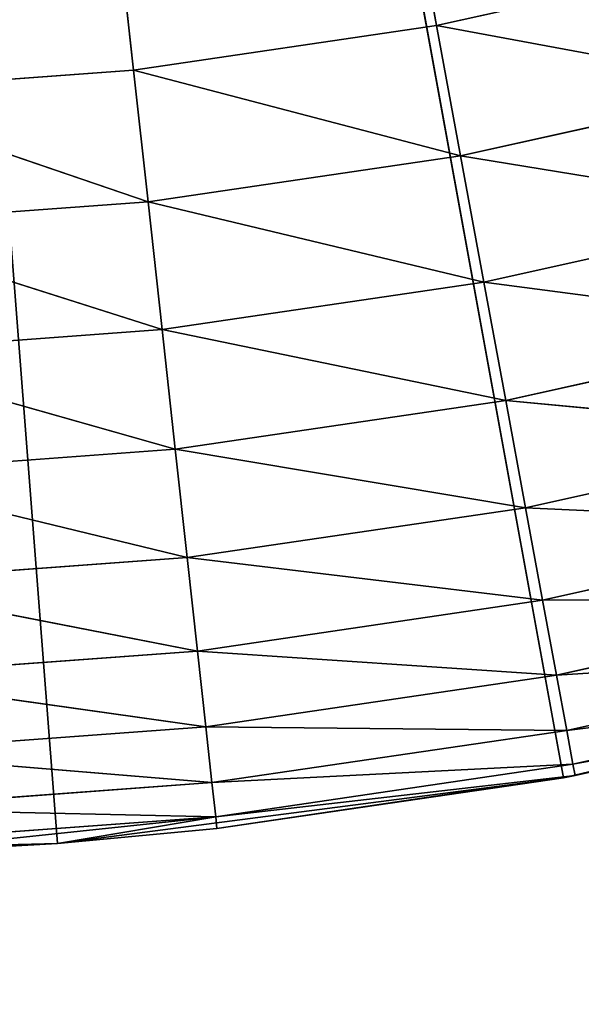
# Model space of a CAD drawing. Header units: centimetres. Extents: x 0.1 to 28.1, y 0.1 to 9.9.
# Tile 234 of 317: x 24.6896 to 24.7633, y 7.3386 to 7.4677. Entities that reach past the tile are written whole.
import ezdxf

# ---------------------------------------------------------------- set-up
doc = ezdxf.new("R2010")
doc.units = ezdxf.units.CM
doc.header["$LTSCALE"] = 2.54
doc.layers.get('0').update_dxf_attribs({"true_color": 0xff5454})

# ---------------------------------------------------------------- blocks, each defined once
blk = doc.blocks.new('P__ka na papier toaletowy COVUU.STL')
at = {"color": 0}
for p, q in [((24.64437, 8.00778, 22.65), (24.74427, 7.46693, 22.65)), ((24.70453, 7.46108, 22.65), (24.64437, 8.00778, 22.65)), ((24.70453, 7.46108, 22.65), (24.64437, 8.00778, 22.65)), ((24.64437, 8.00778, 22.65), (24.74427, 7.46693, 22.65)), ((24.7609, 7.36831, 22.15), (24.64437, 8.00778, 22.15)), ((24.7609, 7.36831, 22.15), (24.64437, 8.00778, 22.15)), ((24.69454, 7.35971, 22.15), (24.64437, 8.00778, 22.15)), ((24.69454, 7.35971, 22.15), (24.64437, 8.00778, 22.15)), ((24.74427, 7.46693, 22.65), (24.78348, 7.47566, 22.65)), ((24.74427, 7.46693, 22.65), (24.78348, 7.47566, 22.65)), ((24.70453, 7.46108, 22.65), (24.74427, 7.46693, 22.65)), ((24.70453, 7.46108, 22.65), (24.74427, 7.46693, 22.65)), ((24.74427, 7.46693, 22.65), (24.78788, 7.45886, 22.64848)), ((24.74427, 7.46693, 22.65), (24.78788, 7.45886, 22.64848)), ((24.74427, 7.46693, 22.65), (24.74743, 7.44985, 22.64848)), ((24.74427, 7.46693, 22.65), (24.74743, 7.44985, 22.64848)), ((24.66446, 7.45814, 22.65), (24.70453, 7.46108, 22.65)), ((24.66446, 7.45814, 22.65), (24.70453, 7.46108, 22.65)), ((24.70642, 7.44381, 22.64848), (24.70453, 7.46108, 22.65)), ((24.74743, 7.44985, 22.64848), (24.70453, 7.46108, 22.65)), ((24.70642, 7.44381, 22.64848), (24.70453, 7.46108, 22.65)), ((24.74743, 7.44985, 22.64848), (24.70453, 7.46108, 22.65)), ((24.66446, 7.45814, 22.65), (24.70642, 7.44381, 22.64848)), ((24.66446, 7.45814, 22.65), (24.70642, 7.44381, 22.64848)), ((24.74743, 7.44985, 22.64848), (24.78788, 7.45886, 22.64848)), ((24.74743, 7.44985, 22.64848), (24.78788, 7.45886, 22.64848)), ((24.74743, 7.44985, 22.64848), (24.70642, 7.44381, 22.64848)), ((24.74743, 7.44985, 22.64848), (24.70642, 7.44381, 22.64848)), ((24.74743, 7.44985, 22.64848), (24.79214, 7.44257, 22.64397)), ((24.74743, 7.44985, 22.64848), (24.79214, 7.44257, 22.64397)), ((24.74743, 7.44985, 22.64848), (24.75048, 7.43329, 22.64397)), ((24.74743, 7.44985, 22.64848), (24.75048, 7.43329, 22.64397)), ((24.66509, 7.44079, 22.64848), (24.70642, 7.44381, 22.64848)), ((24.66509, 7.44079, 22.64848), (24.70642, 7.44381, 22.64848)), ((24.70827, 7.42708, 22.64397), (24.70642, 7.44381, 22.64848)), ((24.75048, 7.43329, 22.64397), (24.70642, 7.44381, 22.64848)), ((24.70827, 7.42708, 22.64397), (24.70642, 7.44381, 22.64848)), ((24.75048, 7.43329, 22.64397), (24.70642, 7.44381, 22.64848)), ((24.75048, 7.43329, 22.64397), (24.79214, 7.44257, 22.64397)), ((24.75048, 7.43329, 22.64397), (24.79214, 7.44257, 22.64397)), ((24.66509, 7.44079, 22.64848), (24.70827, 7.42708, 22.64397)), ((24.66509, 7.44079, 22.64848), (24.70827, 7.42708, 22.64397)), ((24.75048, 7.43329, 22.64397), (24.70827, 7.42708, 22.64397)), ((24.75048, 7.43329, 22.64397), (24.70827, 7.42708, 22.64397)), ((24.75048, 7.43329, 22.64397), (24.79613, 7.42729, 22.6366)), ((24.75048, 7.43329, 22.64397), (24.79613, 7.42729, 22.6366)), ((24.75048, 7.43329, 22.64397), (24.75335, 7.41776, 22.6366)), ((24.75048, 7.43329, 22.64397), (24.75335, 7.41776, 22.6366)), ((24.66571, 7.42396, 22.64397), (24.70827, 7.42708, 22.64397)), ((24.66571, 7.42396, 22.64397), (24.70827, 7.42708, 22.64397)), ((24.70999, 7.41138, 22.6366), (24.70827, 7.42708, 22.64397)), ((24.75335, 7.41776, 22.6366), (24.70827, 7.42708, 22.64397)), ((24.70999, 7.41138, 22.6366), (24.70827, 7.42708, 22.64397)), ((24.75335, 7.41776, 22.6366), (24.70827, 7.42708, 22.64397)), ((24.75335, 7.41776, 22.6366), (24.79613, 7.42729, 22.6366)), ((24.75335, 7.41776, 22.6366), (24.79613, 7.42729, 22.6366)), ((24.66571, 7.42396, 22.64397), (24.70999, 7.41138, 22.6366)), ((24.66571, 7.42396, 22.64397), (24.70999, 7.41138, 22.6366)), ((24.75335, 7.41776, 22.6366), (24.70999, 7.41138, 22.6366)), ((24.75335, 7.41776, 22.6366), (24.70999, 7.41138, 22.6366)), ((24.75335, 7.41776, 22.6366), (24.79974, 7.41347, 22.62661)), ((24.75335, 7.41776, 22.6366), (24.79974, 7.41347, 22.62661)), ((24.75335, 7.41776, 22.6366), (24.75595, 7.40372, 22.62661)), ((24.75335, 7.41776, 22.6366), (24.75595, 7.40372, 22.62661)), ((24.75595, 7.40372, 22.62661), (24.79974, 7.41347, 22.62661)), ((24.75595, 7.40372, 22.62661), (24.79974, 7.41347, 22.62661)), ((24.66628, 7.40818, 22.6366), (24.70999, 7.41138, 22.6366)), ((24.66628, 7.40818, 22.6366), (24.70999, 7.41138, 22.6366)), ((24.71156, 7.39718, 22.62661), (24.70999, 7.41138, 22.6366)), ((24.75595, 7.40372, 22.62661), (24.70999, 7.41138, 22.6366)), ((24.71156, 7.39718, 22.62661), (24.70999, 7.41138, 22.6366)), ((24.75595, 7.40372, 22.62661), (24.70999, 7.41138, 22.6366)), ((24.66628, 7.40818, 22.6366), (24.71156, 7.39718, 22.62661)), ((24.66628, 7.40818, 22.6366), (24.71156, 7.39718, 22.62661)), ((24.75595, 7.40372, 22.62661), (24.71156, 7.39718, 22.62661)), ((24.75595, 7.40372, 22.62661), (24.71156, 7.39718, 22.62661)), ((24.75595, 7.40372, 22.62661), (24.80286, 7.40155, 22.61428)), ((24.75595, 7.40372, 22.62661), (24.80286, 7.40155, 22.61428)), ((24.75595, 7.40372, 22.62661), (24.75818, 7.39159, 22.61428)), ((24.75595, 7.40372, 22.62661), (24.75818, 7.39159, 22.61428)), ((24.75818, 7.39159, 22.61428), (24.80286, 7.40155, 22.61428)), ((24.75818, 7.39159, 22.61428), (24.80286, 7.40155, 22.61428)), ((24.66681, 7.39391, 22.62661), (24.71156, 7.39718, 22.62661)), ((24.66681, 7.39391, 22.62661), (24.71156, 7.39718, 22.62661)), ((24.7129, 7.38493, 22.61428), (24.71156, 7.39718, 22.62661)), ((24.75818, 7.39159, 22.61428), (24.71156, 7.39718, 22.62661)), ((24.7129, 7.38493, 22.61428), (24.71156, 7.39718, 22.62661)), ((24.75818, 7.39159, 22.61428), (24.71156, 7.39718, 22.62661)), ((24.66681, 7.39391, 22.62661), (24.7129, 7.38493, 22.61428)), ((24.66681, 7.39391, 22.62661), (24.7129, 7.38493, 22.61428)), ((24.75818, 7.39159, 22.61428), (24.7129, 7.38493, 22.61428)), ((24.75818, 7.39159, 22.61428), (24.7129, 7.38493, 22.61428)), ((24.75818, 7.39159, 22.61428), (24.80539, 7.39187, 22.6)), ((24.75818, 7.39159, 22.61428), (24.80539, 7.39187, 22.6)), ((24.75818, 7.39159, 22.61428), (24.76, 7.38176, 22.6)), ((24.75818, 7.39159, 22.61428), (24.76, 7.38176, 22.6)), ((24.76, 7.38176, 22.6), (24.80539, 7.39187, 22.6)), ((24.76, 7.38176, 22.6), (24.80539, 7.39187, 22.6)), ((24.66726, 7.38159, 22.61428), (24.7129, 7.38493, 22.61428)), ((24.66726, 7.38159, 22.61428), (24.7129, 7.38493, 22.61428)), ((24.714, 7.37499, 22.6), (24.7129, 7.38493, 22.61428)), ((24.76, 7.38176, 22.6), (24.7129, 7.38493, 22.61428)), ((24.714, 7.37499, 22.6), (24.7129, 7.38493, 22.61428)), ((24.76, 7.38176, 22.6), (24.7129, 7.38493, 22.61428)), ((24.76, 7.38176, 22.6), (24.80725, 7.38475, 22.5842)), ((24.76, 7.38176, 22.6), (24.80725, 7.38475, 22.5842)), ((24.76134, 7.37452, 22.5842), (24.80725, 7.38475, 22.5842)), ((24.76134, 7.37452, 22.5842), (24.80725, 7.38475, 22.5842)), ((24.7609, 7.36831, 22.15), (24.82604, 7.38368, 22.15)), ((24.7609, 7.36831, 22.15), (24.82604, 7.38368, 22.15)), ((24.76243, 7.36859, 22.55), (24.82604, 7.38368, 22.15)), ((24.76243, 7.36859, 22.55), (24.82604, 7.38368, 22.15)), ((24.76, 7.38176, 22.6), (24.714, 7.37499, 22.6)), ((24.76, 7.38176, 22.6), (24.714, 7.37499, 22.6)), ((24.76, 7.38176, 22.6), (24.76134, 7.37452, 22.5842)), ((24.76, 7.38176, 22.6), (24.76134, 7.37452, 22.5842)), ((24.66726, 7.38159, 22.61428), (24.714, 7.37499, 22.6)), ((24.66726, 7.38159, 22.61428), (24.714, 7.37499, 22.6)), ((24.76134, 7.37452, 22.5842), (24.80839, 7.38038, 22.56736)), ((24.76134, 7.37452, 22.5842), (24.80839, 7.38038, 22.56736)), ((24.76216, 7.37008, 22.56736), (24.80839, 7.38038, 22.56736)), ((24.76216, 7.37008, 22.56736), (24.80839, 7.38038, 22.56736)), ((24.76216, 7.37008, 22.56736), (24.80878, 7.37891, 22.55)), ((24.76216, 7.37008, 22.56736), (24.80878, 7.37891, 22.55)), ((24.80878, 7.37891, 22.55), (24.76243, 7.36859, 22.55)), ((24.80878, 7.37891, 22.55), (24.76243, 7.36859, 22.55)), ((24.66762, 7.3716, 22.6), (24.714, 7.37499, 22.6)), ((24.66762, 7.3716, 22.6), (24.714, 7.37499, 22.6)), ((24.7148, 7.36767, 22.5842), (24.714, 7.37499, 22.6)), ((24.76134, 7.37452, 22.5842), (24.714, 7.37499, 22.6)), ((24.7148, 7.36767, 22.5842), (24.714, 7.37499, 22.6)), ((24.76134, 7.37452, 22.5842), (24.714, 7.37499, 22.6)), ((24.76134, 7.37452, 22.5842), (24.7148, 7.36767, 22.5842)), ((24.76134, 7.37452, 22.5842), (24.7148, 7.36767, 22.5842)), ((24.76134, 7.37452, 22.5842), (24.76216, 7.37008, 22.56736)), ((24.76134, 7.37452, 22.5842), (24.76216, 7.37008, 22.56736)), ((24.66762, 7.3716, 22.6), (24.7148, 7.36767, 22.5842)), ((24.66762, 7.3716, 22.6), (24.7148, 7.36767, 22.5842)), ((24.76216, 7.37008, 22.56736), (24.7148, 7.36767, 22.5842)), ((24.76216, 7.37008, 22.56736), (24.7148, 7.36767, 22.5842)), ((24.76216, 7.37008, 22.56736), (24.7153, 7.36319, 22.56736)), ((24.76216, 7.37008, 22.56736), (24.7153, 7.36319, 22.56736)), ((24.76243, 7.36859, 22.55), (24.76216, 7.37008, 22.56736)), ((24.76243, 7.36859, 22.55), (24.76216, 7.37008, 22.56736)), ((24.66789, 7.36424, 22.5842), (24.7148, 7.36767, 22.5842)), ((24.66789, 7.36424, 22.5842), (24.7148, 7.36767, 22.5842)), ((24.69454, 7.35971, 22.15), (24.7609, 7.36831, 22.15)), ((24.69454, 7.35971, 22.15), (24.7609, 7.36831, 22.15)), ((24.7153, 7.36319, 22.56736), (24.7148, 7.36767, 22.5842)), ((24.7153, 7.36319, 22.56736), (24.7148, 7.36767, 22.5842)), ((24.76243, 7.36859, 22.55), (24.7153, 7.36319, 22.56736)), ((24.76243, 7.36859, 22.55), (24.7153, 7.36319, 22.56736)), ((24.76243, 7.36859, 22.55), (24.71546, 7.36168, 22.55)), ((24.76243, 7.36859, 22.55), (24.71546, 7.36168, 22.55)), ((24.7609, 7.36831, 22.15), (24.71546, 7.36168, 22.55)), ((24.7609, 7.36831, 22.15), (24.71546, 7.36168, 22.55)), ((24.76243, 7.36859, 22.55), (24.7609, 7.36831, 22.15)), ((24.76243, 7.36859, 22.55), (24.7609, 7.36831, 22.15)), ((24.66789, 7.36424, 22.5842), (24.7153, 7.36319, 22.56736)), ((24.66789, 7.36424, 22.5842), (24.7153, 7.36319, 22.56736)), ((24.66805, 7.35973, 22.56736), (24.7153, 7.36319, 22.56736)), ((24.66805, 7.35973, 22.56736), (24.7153, 7.36319, 22.56736)), ((24.66811, 7.35821, 22.55), (24.7153, 7.36319, 22.56736)), ((24.66811, 7.35821, 22.55), (24.7153, 7.36319, 22.56736)), ((24.69454, 7.35971, 22.55), (24.7153, 7.36319, 22.56736)), ((24.69454, 7.35971, 22.55), (24.7153, 7.36319, 22.56736)), ((24.7153, 7.36319, 22.56736), (24.71546, 7.36168, 22.55)), ((24.7153, 7.36319, 22.56736), (24.71546, 7.36168, 22.55)), ((24.71546, 7.36168, 22.55), (24.69454, 7.35971, 22.15)), ((24.71546, 7.36168, 22.55), (24.69454, 7.35971, 22.15)), ((24.71546, 7.36168, 22.55), (24.69454, 7.35971, 22.55)), ((24.71546, 7.36168, 22.55), (24.69454, 7.35971, 22.55)), ((24.62764, 7.35799, 22.15), (24.69454, 7.35971, 22.15)), ((24.62764, 7.35799, 22.15), (24.69454, 7.35971, 22.15)), ((24.69454, 7.35971, 22.15), (24.66811, 7.35821, 22.55)), ((24.69454, 7.35971, 22.55), (24.66811, 7.35821, 22.55)), ((24.69454, 7.35971, 22.15), (24.66811, 7.35821, 22.55)), ((24.69454, 7.35971, 22.55), (24.66811, 7.35821, 22.55)), ((24.69454, 7.35971, 22.55), (24.69454, 7.35971, 22.15)), ((24.69454, 7.35971, 22.55), (24.69454, 7.35971, 22.15))]:
    blk.add_line(p, q, dxfattribs=at)
mesh = blk.add_polyface(dxfattribs=at)
corners = [(27.64437, 0.05778, 34.05), (0.64437, 9.85778, 34.05), (27.64437, 9.85778, 34.05)]
mesh.append_faces([[corners[k] for k in face] for face in [(0, 1, 2)]], dxfattribs={"color": 0})
mesh = blk.add_polyface(dxfattribs=at)
corners = [(27.64437, 0.05778, 34.05), (0.64437, 0.05778, 34.05), (0.64437, 9.85778, 34.05)]
mesh.append_faces([[corners[k] for k in face] for face in [(0, 1, 2)]], dxfattribs={"color": 0})
mesh = blk.add_polyface(dxfattribs=at)
corners = [(27.64437, 9.85778, 34.25), (0.64437, 0.05778, 34.25), (27.64437, 0.05778, 34.25)]
mesh.append_faces([[corners[k] for k in face] for face in [(0, 1, 2)]], dxfattribs={"color": 0})
mesh = blk.add_polyface(dxfattribs=at)
corners = [(27.64437, 9.85778, 34.25), (0.64437, 9.85778, 34.25), (0.64437, 0.05778, 34.25)]
mesh.append_faces([[corners[k] for k in face] for face in [(0, 1, 2)]], dxfattribs={"color": 0})
mesh = blk.add_polyface(dxfattribs=at)
corners = [(24.69454, 7.35971, 22.15), (24.62764, 7.35799, 22.15), (24.64437, 8.00778, 22.15)]
mesh.append_faces([[corners[k] for k in face] for face in [(0, 1, 2)]], dxfattribs={"color": 0})
mesh = blk.add_polyface(dxfattribs=at)
corners = [(24.78348, 7.47566, 22.65), (24.64437, 8.00778, 22.65), (24.74427, 7.46693, 22.65)]
mesh.append_faces([[corners[k] for k in face] for face in [(0, 1, 2)]], dxfattribs={"color": 0})
mesh = blk.add_polyface(dxfattribs=at)
corners = [(24.70453, 7.46108, 22.65), (24.64437, 8.00778, 22.65), (24.66446, 7.45814, 22.65)]
mesh.append_faces([[corners[k] for k in face] for face in [(0, 1, 2)]], dxfattribs={"color": 0})
mesh = blk.add_polyface(dxfattribs=at)
corners = [(24.74427, 7.46693, 22.65), (24.64437, 8.00778, 22.65), (24.70453, 7.46108, 22.65)]
mesh.append_faces([[corners[k] for k in face] for face in [(0, 1, 2)]], dxfattribs={"color": 0})
mesh = blk.add_polyface(dxfattribs=at)
corners = [(24.82604, 7.38368, 22.15), (24.7609, 7.36831, 22.15), (24.64437, 8.00778, 22.15)]
mesh.append_faces([[corners[k] for k in face] for face in [(0, 1, 2)]], dxfattribs={"color": 0})
mesh = blk.add_polyface(dxfattribs=at)
corners = [(24.7609, 7.36831, 22.15), (24.69454, 7.35971, 22.15), (24.64437, 8.00778, 22.15)]
mesh.append_faces([[corners[k] for k in face] for face in [(0, 1, 2)]], dxfattribs={"color": 0})
mesh = blk.add_polyface(dxfattribs=at)
corners = [(25.00723, 7.46849, 22.15), (24.94986, 7.43403, 22.15), (24.64437, 8.00778, 22.15)]
mesh.append_faces([[corners[k] for k in face] for face in [(0, 1, 2)]], dxfattribs={"color": 0})
mesh = blk.add_polyface(dxfattribs=at)
corners = [(24.94986, 7.43403, 22.15), (24.88924, 7.40567, 22.15), (24.64437, 8.00778, 22.15)]
mesh.append_faces([[corners[k] for k in face] for face in [(0, 1, 2)]], dxfattribs={"color": 0})
mesh = blk.add_polyface(dxfattribs=at)
corners = [(24.88924, 7.40567, 22.15), (24.82604, 7.38368, 22.15), (24.64437, 8.00778, 22.15)]
mesh.append_faces([[corners[k] for k in face] for face in [(0, 1, 2)]], dxfattribs={"color": 0})
mesh = blk.add_polyface(dxfattribs=at)
corners = [(28.14437, 6.05778, 22.15), (3.98905, 7.947, 22.15), (3.97326, 7.88807, 22.15)]
mesh.append_faces([[corners[k] for k in face] for face in [(0, 1, 2)]], dxfattribs={"color": 0})
mesh = blk.add_polyface(dxfattribs=at)
corners = [(28.14437, 6.05778, 22.15), (24.64437, 7.65778, 22.15), (3.98905, 7.947, 22.15)]
mesh.append_faces([[corners[k] for k in face] for face in [(0, 1, 2)]], dxfattribs={"color": 0})
mesh = blk.add_polyface(dxfattribs=at)
corners = [(28.14437, 6.05778, 22.15), (3.97326, 7.88807, 22.15), (3.94748, 7.83278, 22.15)]
mesh.append_faces([[corners[k] for k in face] for face in [(0, 1, 2)]], dxfattribs={"color": 0})
mesh = blk.add_polyface(dxfattribs=at)
corners = [(28.14437, 6.05778, 22.15), (3.94748, 7.83278, 22.15), (3.91249, 7.7828, 22.15)]
mesh.append_faces([[corners[k] for k in face] for face in [(0, 1, 2)]], dxfattribs={"color": 0})
mesh = blk.add_polyface(dxfattribs=at)
corners = [(28.14437, 6.05778, 22.15), (3.91249, 7.7828, 22.15), (3.86935, 7.73966, 22.15)]
mesh.append_faces([[corners[k] for k in face] for face in [(0, 1, 2)]], dxfattribs={"color": 0})
mesh = blk.add_polyface(dxfattribs=at)
corners = [(28.14437, 6.05778, 22.15), (3.86935, 7.73966, 22.15), (3.81937, 7.70467, 22.15)]
mesh.append_faces([[corners[k] for k in face] for face in [(0, 1, 2)]], dxfattribs={"color": 0})
mesh = blk.add_polyface(dxfattribs=at)
corners = [(28.14437, 6.05778, 22.15), (3.81937, 7.70467, 22.15), (3.76408, 7.67888, 22.15)]
mesh.append_faces([[corners[k] for k in face] for face in [(0, 1, 2)]], dxfattribs={"color": 0})
mesh = blk.add_polyface(dxfattribs=at)
corners = [(28.14437, 6.05778, 22.05), (0.14437, 6.05778, 22.05), (24.52466, 7.67888, 22.05)]
mesh.append_faces([[corners[k] for k in face] for face in [(0, 1, 2)]], dxfattribs={"color": 0})
mesh = blk.add_polyface(dxfattribs=at)
corners = [(28.14437, 6.05778, 22.15), (3.76408, 7.67888, 22.15), (0.14437, 6.05778, 22.15)]
mesh.append_faces([[corners[k] for k in face] for face in [(0, 1, 2)]], dxfattribs={"color": 0})
mesh = blk.add_polyface(dxfattribs=at)
corners = [(28.14437, 6.05778, 22.05), (24.52466, 7.67888, 22.05), (24.58359, 7.66309, 22.05)]
mesh.append_faces([[corners[k] for k in face] for face in [(0, 1, 2)]], dxfattribs={"color": 0})
mesh = blk.add_polyface(dxfattribs=at)
corners = [(28.14437, 6.05778, 22.05), (24.70515, 7.66309, 22.05), (24.76408, 7.67888, 22.05)]
mesh.append_faces([[corners[k] for k in face] for face in [(0, 1, 2)]], dxfattribs={"color": 0})
mesh = blk.add_polyface(dxfattribs=at)
corners = [(28.14437, 6.05778, 22.15), (24.76408, 7.67888, 22.15), (24.70515, 7.66309, 22.15)]
mesh.append_faces([[corners[k] for k in face] for face in [(0, 1, 2)]], dxfattribs={"color": 0})
mesh = blk.add_polyface(dxfattribs=at)
corners = [(28.14437, 6.05778, 22.05), (24.58359, 7.66309, 22.05), (24.64437, 7.65778, 22.05)]
mesh.append_faces([[corners[k] for k in face] for face in [(0, 1, 2)]], dxfattribs={"color": 0})
mesh = blk.add_polyface(dxfattribs=at)
corners = [(28.14437, 6.05778, 22.05), (24.64437, 7.65778, 22.05), (24.70515, 7.66309, 22.05)]
mesh.append_faces([[corners[k] for k in face] for face in [(0, 1, 2)]], dxfattribs={"color": 0})
mesh = blk.add_polyface(dxfattribs=at)
corners = [(28.14437, 6.05778, 22.15), (24.70515, 7.66309, 22.15), (24.64437, 7.65778, 22.15)]
mesh.append_faces([[corners[k] for k in face] for face in [(0, 1, 2)]], dxfattribs={"color": 0})
mesh = blk.add_polyface(dxfattribs=at)
corners = [(24.78788, 7.45886, 22.64848), (24.78348, 7.47566, 22.65), (24.74427, 7.46693, 22.65)]
mesh.append_faces([[corners[k] for k in face] for face in [(0, 1, 2)]], dxfattribs={"color": 0})
mesh = blk.add_polyface(dxfattribs=at)
corners = [(24.74743, 7.44985, 22.64848), (24.74427, 7.46693, 22.65), (24.70453, 7.46108, 22.65)]
mesh.append_faces([[corners[k] for k in face] for face in [(0, 1, 2)]], dxfattribs={"color": 0})
mesh = blk.add_polyface(dxfattribs=at)
corners = [(24.78788, 7.45886, 22.64848), (24.74427, 7.46693, 22.65), (24.74743, 7.44985, 22.64848)]
mesh.append_faces([[corners[k] for k in face] for face in [(0, 1, 2)]], dxfattribs={"color": 0})
mesh = blk.add_polyface(dxfattribs=at)
corners = [(24.70642, 7.44381, 22.64848), (24.70453, 7.46108, 22.65), (24.66446, 7.45814, 22.65)]
mesh.append_faces([[corners[k] for k in face] for face in [(0, 1, 2)]], dxfattribs={"color": 0})
mesh = blk.add_polyface(dxfattribs=at)
corners = [(24.74743, 7.44985, 22.64848), (24.70453, 7.46108, 22.65), (24.70642, 7.44381, 22.64848)]
mesh.append_faces([[corners[k] for k in face] for face in [(0, 1, 2)]], dxfattribs={"color": 0})
mesh = blk.add_polyface(dxfattribs=at)
corners = [(24.70642, 7.44381, 22.64848), (24.66446, 7.45814, 22.65), (24.66509, 7.44079, 22.64848)]
mesh.append_faces([[corners[k] for k in face] for face in [(0, 1, 2)]], dxfattribs={"color": 0})
mesh = blk.add_polyface(dxfattribs=at)
corners = [(24.79214, 7.44257, 22.64397), (24.78788, 7.45886, 22.64848), (24.74743, 7.44985, 22.64848)]
mesh.append_faces([[corners[k] for k in face] for face in [(0, 1, 2)]], dxfattribs={"color": 0})
mesh = blk.add_polyface(dxfattribs=at)
corners = [(24.75048, 7.43329, 22.64397), (24.74743, 7.44985, 22.64848), (24.70642, 7.44381, 22.64848)]
mesh.append_faces([[corners[k] for k in face] for face in [(0, 1, 2)]], dxfattribs={"color": 0})
mesh = blk.add_polyface(dxfattribs=at)
corners = [(24.79214, 7.44257, 22.64397), (24.74743, 7.44985, 22.64848), (24.75048, 7.43329, 22.64397)]
mesh.append_faces([[corners[k] for k in face] for face in [(0, 1, 2)]], dxfattribs={"color": 0})
mesh = blk.add_polyface(dxfattribs=at)
corners = [(24.70827, 7.42708, 22.64397), (24.70642, 7.44381, 22.64848), (24.66509, 7.44079, 22.64848)]
mesh.append_faces([[corners[k] for k in face] for face in [(0, 1, 2)]], dxfattribs={"color": 0})
mesh = blk.add_polyface(dxfattribs=at)
corners = [(24.75048, 7.43329, 22.64397), (24.70642, 7.44381, 22.64848), (24.70827, 7.42708, 22.64397)]
mesh.append_faces([[corners[k] for k in face] for face in [(0, 1, 2)]], dxfattribs={"color": 0})
mesh = blk.add_polyface(dxfattribs=at)
corners = [(24.79613, 7.42729, 22.6366), (24.79214, 7.44257, 22.64397), (24.75048, 7.43329, 22.64397)]
mesh.append_faces([[corners[k] for k in face] for face in [(0, 1, 2)]], dxfattribs={"color": 0})
mesh = blk.add_polyface(dxfattribs=at)
corners = [(24.70827, 7.42708, 22.64397), (24.66509, 7.44079, 22.64848), (24.66571, 7.42396, 22.64397)]
mesh.append_faces([[corners[k] for k in face] for face in [(0, 1, 2)]], dxfattribs={"color": 0})
mesh = blk.add_polyface(dxfattribs=at)
corners = [(24.75335, 7.41776, 22.6366), (24.75048, 7.43329, 22.64397), (24.70827, 7.42708, 22.64397)]
mesh.append_faces([[corners[k] for k in face] for face in [(0, 1, 2)]], dxfattribs={"color": 0})
mesh = blk.add_polyface(dxfattribs=at)
corners = [(24.79613, 7.42729, 22.6366), (24.75048, 7.43329, 22.64397), (24.75335, 7.41776, 22.6366)]
mesh.append_faces([[corners[k] for k in face] for face in [(0, 1, 2)]], dxfattribs={"color": 0})
mesh = blk.add_polyface(dxfattribs=at)
corners = [(24.70999, 7.41138, 22.6366), (24.70827, 7.42708, 22.64397), (24.66571, 7.42396, 22.64397)]
mesh.append_faces([[corners[k] for k in face] for face in [(0, 1, 2)]], dxfattribs={"color": 0})
mesh = blk.add_polyface(dxfattribs=at)
corners = [(24.75335, 7.41776, 22.6366), (24.70827, 7.42708, 22.64397), (24.70999, 7.41138, 22.6366)]
mesh.append_faces([[corners[k] for k in face] for face in [(0, 1, 2)]], dxfattribs={"color": 0})
mesh = blk.add_polyface(dxfattribs=at)
corners = [(24.79974, 7.41347, 22.62661), (24.79613, 7.42729, 22.6366), (24.75335, 7.41776, 22.6366)]
mesh.append_faces([[corners[k] for k in face] for face in [(0, 1, 2)]], dxfattribs={"color": 0})
mesh = blk.add_polyface(dxfattribs=at)
corners = [(24.70999, 7.41138, 22.6366), (24.66571, 7.42396, 22.64397), (24.66628, 7.40818, 22.6366)]
mesh.append_faces([[corners[k] for k in face] for face in [(0, 1, 2)]], dxfattribs={"color": 0})
mesh = blk.add_polyface(dxfattribs=at)
corners = [(24.75595, 7.40372, 22.62661), (24.75335, 7.41776, 22.6366), (24.70999, 7.41138, 22.6366)]
mesh.append_faces([[corners[k] for k in face] for face in [(0, 1, 2)]], dxfattribs={"color": 0})
mesh = blk.add_polyface(dxfattribs=at)
corners = [(24.79974, 7.41347, 22.62661), (24.75335, 7.41776, 22.6366), (24.75595, 7.40372, 22.62661)]
mesh.append_faces([[corners[k] for k in face] for face in [(0, 1, 2)]], dxfattribs={"color": 0})
mesh = blk.add_polyface(dxfattribs=at)
corners = [(24.80286, 7.40155, 22.61428), (24.79974, 7.41347, 22.62661), (24.75595, 7.40372, 22.62661)]
mesh.append_faces([[corners[k] for k in face] for face in [(0, 1, 2)]], dxfattribs={"color": 0})
mesh = blk.add_polyface(dxfattribs=at)
corners = [(24.71156, 7.39718, 22.62661), (24.70999, 7.41138, 22.6366), (24.66628, 7.40818, 22.6366)]
mesh.append_faces([[corners[k] for k in face] for face in [(0, 1, 2)]], dxfattribs={"color": 0})
mesh = blk.add_polyface(dxfattribs=at)
corners = [(24.75595, 7.40372, 22.62661), (24.70999, 7.41138, 22.6366), (24.71156, 7.39718, 22.62661)]
mesh.append_faces([[corners[k] for k in face] for face in [(0, 1, 2)]], dxfattribs={"color": 0})
mesh = blk.add_polyface(dxfattribs=at)
corners = [(24.71156, 7.39718, 22.62661), (24.66628, 7.40818, 22.6366), (24.66681, 7.39391, 22.62661)]
mesh.append_faces([[corners[k] for k in face] for face in [(0, 1, 2)]], dxfattribs={"color": 0})
mesh = blk.add_polyface(dxfattribs=at)
corners = [(24.75818, 7.39159, 22.61428), (24.75595, 7.40372, 22.62661), (24.71156, 7.39718, 22.62661)]
mesh.append_faces([[corners[k] for k in face] for face in [(0, 1, 2)]], dxfattribs={"color": 0})
mesh = blk.add_polyface(dxfattribs=at)
corners = [(24.80286, 7.40155, 22.61428), (24.75595, 7.40372, 22.62661), (24.75818, 7.39159, 22.61428)]
mesh.append_faces([[corners[k] for k in face] for face in [(0, 1, 2)]], dxfattribs={"color": 0})
mesh = blk.add_polyface(dxfattribs=at)
corners = [(24.75818, 7.39159, 22.61428), (24.80539, 7.39187, 22.6), (24.80286, 7.40155, 22.61428)]
mesh.append_faces([[corners[k] for k in face] for face in [(0, 1, 2)]], dxfattribs={"color": 0})
mesh = blk.add_polyface(dxfattribs=at)
corners = [(24.7129, 7.38493, 22.61428), (24.71156, 7.39718, 22.62661), (24.66681, 7.39391, 22.62661)]
mesh.append_faces([[corners[k] for k in face] for face in [(0, 1, 2)]], dxfattribs={"color": 0})
mesh = blk.add_polyface(dxfattribs=at)
corners = [(24.75818, 7.39159, 22.61428), (24.71156, 7.39718, 22.62661), (24.7129, 7.38493, 22.61428)]
mesh.append_faces([[corners[k] for k in face] for face in [(0, 1, 2)]], dxfattribs={"color": 0})
mesh = blk.add_polyface(dxfattribs=at)
corners = [(24.7129, 7.38493, 22.61428), (24.66681, 7.39391, 22.62661), (24.66726, 7.38159, 22.61428)]
mesh.append_faces([[corners[k] for k in face] for face in [(0, 1, 2)]], dxfattribs={"color": 0})
mesh = blk.add_polyface(dxfattribs=at)
corners = [(24.7129, 7.38493, 22.61428), (24.76, 7.38176, 22.6), (24.75818, 7.39159, 22.61428)]
mesh.append_faces([[corners[k] for k in face] for face in [(0, 1, 2)]], dxfattribs={"color": 0})
mesh = blk.add_polyface(dxfattribs=at)
corners = [(24.75818, 7.39159, 22.61428), (24.76, 7.38176, 22.6), (24.80539, 7.39187, 22.6)]
mesh.append_faces([[corners[k] for k in face] for face in [(0, 1, 2)]], dxfattribs={"color": 0})
mesh = blk.add_polyface(dxfattribs=at)
corners = [(24.76, 7.38176, 22.6), (24.80725, 7.38475, 22.5842), (24.80539, 7.39187, 22.6)]
mesh.append_faces([[corners[k] for k in face] for face in [(0, 1, 2)]], dxfattribs={"color": 0})
mesh = blk.add_polyface(dxfattribs=at)
corners = [(24.66726, 7.38159, 22.61428), (24.714, 7.37499, 22.6), (24.7129, 7.38493, 22.61428)]
mesh.append_faces([[corners[k] for k in face] for face in [(0, 1, 2)]], dxfattribs={"color": 0})
mesh = blk.add_polyface(dxfattribs=at)
corners = [(24.7129, 7.38493, 22.61428), (24.714, 7.37499, 22.6), (24.76, 7.38176, 22.6)]
mesh.append_faces([[corners[k] for k in face] for face in [(0, 1, 2)]], dxfattribs={"color": 0})
mesh = blk.add_polyface(dxfattribs=at)
corners = [(24.76, 7.38176, 22.6), (24.76134, 7.37452, 22.5842), (24.80725, 7.38475, 22.5842)]
mesh.append_faces([[corners[k] for k in face] for face in [(0, 1, 2)]], dxfattribs={"color": 0})
mesh = blk.add_polyface(dxfattribs=at)
corners = [(24.76134, 7.37452, 22.5842), (24.80839, 7.38038, 22.56736), (24.80725, 7.38475, 22.5842)]
mesh.append_faces([[corners[k] for k in face] for face in [(0, 1, 2)]], dxfattribs={"color": 0})
mesh = blk.add_polyface(dxfattribs=at)
corners = [(24.76243, 7.36859, 22.55), (24.7609, 7.36831, 22.15), (24.82604, 7.38368, 22.15)]
mesh.append_faces([[corners[k] for k in face] for face in [(0, 1, 2)]], dxfattribs={"color": 0})
mesh = blk.add_polyface(dxfattribs=at)
corners = [(24.76243, 7.36859, 22.55), (24.82604, 7.38368, 22.15), (24.80878, 7.37891, 22.55)]
mesh.append_faces([[corners[k] for k in face] for face in [(0, 1, 2)]], dxfattribs={"color": 0})
mesh = blk.add_polyface(dxfattribs=at)
corners = [(24.714, 7.37499, 22.6), (24.76134, 7.37452, 22.5842), (24.76, 7.38176, 22.6)]
mesh.append_faces([[corners[k] for k in face] for face in [(0, 1, 2)]], dxfattribs={"color": 0})
mesh = blk.add_polyface(dxfattribs=at)
corners = [(24.66726, 7.38159, 22.61428), (24.66762, 7.3716, 22.6), (24.714, 7.37499, 22.6)]
mesh.append_faces([[corners[k] for k in face] for face in [(0, 1, 2)]], dxfattribs={"color": 0})
mesh = blk.add_polyface(dxfattribs=at)
corners = [(24.76134, 7.37452, 22.5842), (24.76216, 7.37008, 22.56736), (24.80839, 7.38038, 22.56736)]
mesh.append_faces([[corners[k] for k in face] for face in [(0, 1, 2)]], dxfattribs={"color": 0})
mesh = blk.add_polyface(dxfattribs=at)
corners = [(24.76216, 7.37008, 22.56736), (24.80878, 7.37891, 22.55), (24.80839, 7.38038, 22.56736)]
mesh.append_faces([[corners[k] for k in face] for face in [(0, 1, 2)]], dxfattribs={"color": 0})
mesh = blk.add_polyface(dxfattribs=at)
corners = [(24.76216, 7.37008, 22.56736), (24.76243, 7.36859, 22.55), (24.80878, 7.37891, 22.55)]
mesh.append_faces([[corners[k] for k in face] for face in [(0, 1, 2)]], dxfattribs={"color": 0})
mesh = blk.add_polyface(dxfattribs=at)
corners = [(24.66762, 7.3716, 22.6), (24.7148, 7.36767, 22.5842), (24.714, 7.37499, 22.6)]
mesh.append_faces([[corners[k] for k in face] for face in [(0, 1, 2)]], dxfattribs={"color": 0})
mesh = blk.add_polyface(dxfattribs=at)
corners = [(24.714, 7.37499, 22.6), (24.7148, 7.36767, 22.5842), (24.76134, 7.37452, 22.5842)]
mesh.append_faces([[corners[k] for k in face] for face in [(0, 1, 2)]], dxfattribs={"color": 0})
mesh = blk.add_polyface(dxfattribs=at)
corners = [(24.7148, 7.36767, 22.5842), (24.76216, 7.37008, 22.56736), (24.76134, 7.37452, 22.5842)]
mesh.append_faces([[corners[k] for k in face] for face in [(0, 1, 2)]], dxfattribs={"color": 0})
mesh = blk.add_polyface(dxfattribs=at)
corners = [(24.66762, 7.3716, 22.6), (24.66789, 7.36424, 22.5842), (24.7148, 7.36767, 22.5842)]
mesh.append_faces([[corners[k] for k in face] for face in [(0, 1, 2)]], dxfattribs={"color": 0})
mesh = blk.add_polyface(dxfattribs=at)
corners = [(24.7148, 7.36767, 22.5842), (24.7153, 7.36319, 22.56736), (24.76216, 7.37008, 22.56736)]
mesh.append_faces([[corners[k] for k in face] for face in [(0, 1, 2)]], dxfattribs={"color": 0})
mesh = blk.add_polyface(dxfattribs=at)
corners = [(24.7153, 7.36319, 22.56736), (24.76243, 7.36859, 22.55), (24.76216, 7.37008, 22.56736)]
mesh.append_faces([[corners[k] for k in face] for face in [(0, 1, 2)]], dxfattribs={"color": 0})
mesh = blk.add_polyface(dxfattribs=at)
corners = [(24.66789, 7.36424, 22.5842), (24.7153, 7.36319, 22.56736), (24.7148, 7.36767, 22.5842)]
mesh.append_faces([[corners[k] for k in face] for face in [(0, 1, 2)]], dxfattribs={"color": 0})
mesh = blk.add_polyface(dxfattribs=at)
corners = [(24.71546, 7.36168, 22.55), (24.69454, 7.35971, 22.15), (24.7609, 7.36831, 22.15)]
mesh.append_faces([[corners[k] for k in face] for face in [(0, 1, 2)]], dxfattribs={"color": 0})
mesh = blk.add_polyface(dxfattribs=at)
corners = [(24.7153, 7.36319, 22.56736), (24.71546, 7.36168, 22.55), (24.76243, 7.36859, 22.55)]
mesh.append_faces([[corners[k] for k in face] for face in [(0, 1, 2)]], dxfattribs={"color": 0})
mesh = blk.add_polyface(dxfattribs=at)
corners = [(24.71546, 7.36168, 22.55), (24.7609, 7.36831, 22.15), (24.76243, 7.36859, 22.55)]
mesh.append_faces([[corners[k] for k in face] for face in [(0, 1, 2)]], dxfattribs={"color": 0})
mesh = blk.add_polyface(dxfattribs=at)
corners = [(24.66789, 7.36424, 22.5842), (24.66805, 7.35973, 22.56736), (24.7153, 7.36319, 22.56736)]
mesh.append_faces([[corners[k] for k in face] for face in [(0, 1, 2)]], dxfattribs={"color": 0})
mesh = blk.add_polyface(dxfattribs=at)
corners = [(24.66805, 7.35973, 22.56736), (24.66811, 7.35821, 22.55), (24.7153, 7.36319, 22.56736)]
mesh.append_faces([[corners[k] for k in face] for face in [(0, 1, 2)]], dxfattribs={"color": 0})
mesh = blk.add_polyface(dxfattribs=at)
corners = [(24.7153, 7.36319, 22.56736), (24.66811, 7.35821, 22.55), (24.69454, 7.35971, 22.55)]
mesh.append_faces([[corners[k] for k in face] for face in [(0, 1, 2)]], dxfattribs={"color": 0})
mesh = blk.add_polyface(dxfattribs=at)
corners = [(24.7153, 7.36319, 22.56736), (24.69454, 7.35971, 22.55), (24.71546, 7.36168, 22.55)]
mesh.append_faces([[corners[k] for k in face] for face in [(0, 1, 2)]], dxfattribs={"color": 0})
mesh = blk.add_polyface(dxfattribs=at)
corners = [(24.69454, 7.35971, 22.55), (24.69454, 7.35971, 22.15), (24.71546, 7.36168, 22.55)]
mesh.append_faces([[corners[k] for k in face] for face in [(0, 1, 2)]], dxfattribs={"color": 0})
mesh = blk.add_polyface(dxfattribs=at)
corners = [(24.66811, 7.35821, 22.55), (24.62764, 7.35799, 22.15), (24.69454, 7.35971, 22.15)]
mesh.append_faces([[corners[k] for k in face] for face in [(0, 1, 2)]], dxfattribs={"color": 0})
mesh = blk.add_polyface(dxfattribs=at)
corners = [(24.66811, 7.35821, 22.55), (24.69454, 7.35971, 22.15), (24.69454, 7.35971, 22.55)]
mesh.append_faces([[corners[k] for k in face] for face in [(0, 1, 2)]], dxfattribs={"color": 0})

msp = doc.modelspace()

# ---------------------------------------------------------------- block references
at = {"color": 0}
msp.add_blockref('P__ka na papier toaletowy COVUU.STL', (0, 0), dxfattribs=at)

doc.saveas('drawing.dxf')
